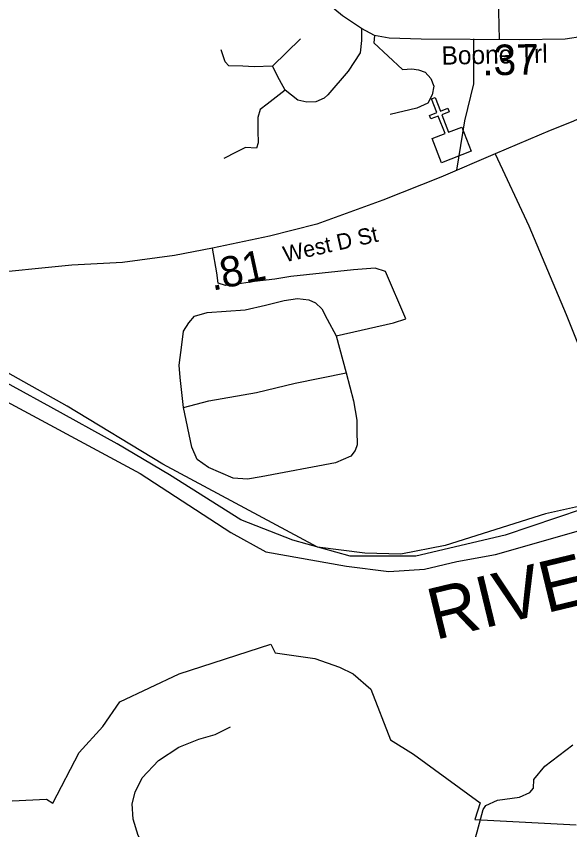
# Model space of a CAD drawing. Extents: x 1248224 to 1454986, y 825081 to 985870.
# Drawn here: x 1359989 to 1362257, y 880196 to 883530 of the extents above; entities that cross this region are included whole.
import ezdxf

# ---------------------------------------------------------------- set-up
doc = ezdxf.new("R2010")
doc.units = 0
for name, color, linetype in [('Exist Boundary Political City Limit New', 7, 'Continuous'), ('Exist Cultural Church CELL', 7, 'Continuous'), ('Exist Hydrographic River Shore', 7, 'Continuous'), ('Exist Hydrographic River Shore Label', 7, 'Continuous'), ('Exist Road Non-System Type 51', 7, 'Continuous'), ('Exist Road Primary US Attributed', 7, 'Continuous'), ('Exist Road Primary US Label', 7, 'Continuous'), ('Exist Road Primary US Mileage Hundredths English Label', 7, 'Continuous'), ('Exist Road Secondary Mileage Hundredths English Label', 7, 'Continuous'), ('Exist Road Secondary Type 51 Attributed', 7, 'Continuous'), ('Exist Road Secondary Type 51 Label', 7, 'Continuous'), ('Map Preparation Boundary City Limit Buffer Line', 7, 'Continuous')]:
    doc.layers.add(name, color=color, linetype=linetype)

msp = doc.modelspace()

# ---------------------------------------------------------------- linework, layer by layer
at = {"layer": 'Exist Boundary Political City Limit New'}
for points in [[(1362308.3, 881509.4), (1361992.2, 881403.6), (1361625.8, 881316.4), (1361357.1, 881316.4), (1361123, 881382.9), (1360909.9, 881465.6), (1360617.7, 881650.6), (1360402.8, 881777.4), (1360130.3, 881927.2), (1359821.2, 882097.3)], [(1359971.8, 880313.8), (1360112.8, 880320.8), (1360138.6, 880304.8), (1360247, 880512.1), (1360344.1, 880618.8), (1360413.5, 880719.6), (1360656.7, 880834.6), (1361032.5, 880956.3), (1361050.2, 880920.2), (1361212.3, 880897.6), (1361313.7, 880861.5), (1361370, 880834.5), (1361442.4, 880772.1), (1361522.4, 880564.2), (1361617.4, 880505.6), (1361889.7, 880306.3), (1361867.7, 880238.2), (1362283.5, 880215.3)]]:
    msp.add_lwpolyline(points, dxfattribs=at)
at = {"layer": 'Exist Cultural Church CELL'}
msp.add_lwpolyline([(1361692.7, 883028.9), (1361745.8, 883049.6), (1361718.3, 883120.6), (1361688.4, 883109), (1361682.7, 883123.9), (1361712.5, 883135.5), (1361690.8, 883191.5), (1361705.7, 883197.3), (1361727.4, 883141.2), (1361757.3, 883152.8), (1361763.1, 883137.9), (1361733.2, 883126.3), (1361760.7, 883055.3), (1361814.5, 883076), (1361852.9, 882976.8), (1361731.1, 882929.6)], close=True, dxfattribs=at)
at = {"layer": 'Exist Hydrographic River Shore'}
for points in [[(1362428.4, 881550.1), (1362156.9, 881490.8), (1361746.6, 881360.1), (1361564.9, 881325.4), (1361417.9, 881329.5), (1361224, 881354), (1360590.1, 881694.8), (1360198.1, 881931.8), (1359896.9, 882100.5)], [(1359859.4, 881998.8), (1360497.2, 881655.6), (1360868.8, 881414.5), (1361011.7, 881334.9), (1361341.6, 881276.6), (1361515.1, 881254.1), (1361662.1, 881264.4), (1361794.8, 881295), (1361952, 881323.6), (1362330.7, 881431.6)]]:
    msp.add_lwpolyline(points, dxfattribs=at)
at = {"layer": 'Exist Road Non-System Type 51'}
msp.add_line((1361969.1, 883435), (1361964, 883660.3), dxfattribs=at)
for points in [[(1361403.9, 883479.3), (1361403.3, 883430.8), (1361398, 883380.1), (1361348.7, 883305.5), (1361266.1, 883208.2), (1361250.1, 883194.9), (1361216.8, 883178.9), (1361179.6, 883177.6), (1361142.3, 883185.6), (1361090.3, 883226.9)], [(1361039.7, 883325.5), (1361154.3, 883437.4)], [(1361456.9, 883451), (1361454.2, 883421.7), (1361571.9, 883312.4), (1361609.4, 883314.1), (1361636.7, 883310.7), (1361664, 883300.5), (1361687.9, 883274.9), (1361699.8, 883244.2), (1361693, 883208.3), (1361675.9, 883174.2), (1361629.9, 883153.7), (1361520.7, 883128.1)], [(1361793.6, 882899.4), (1361827.7, 883100.8), (1361863.5, 883252.7), (1361863.5, 883437)], [(1361039.7, 883325.5), (1360963.8, 883322.8), (1360917.2, 883325.5), (1360860, 883326.8), (1360845.3, 883342.8), (1360829.3, 883392.1)], [(1361090.3, 883226.9), (1361067.7, 883269.5), (1361039.7, 883325.5)], [(1361090.3, 883226.9), (1361017.1, 883169.6), (1360989.1, 883148.3), (1360978.5, 883114.9), (1360978.5, 883060.3), (1360979.8, 883011), (1360973.2, 882989.7), (1360927.9, 882992.3), (1360890.6, 882973.7), (1360840.2, 882947.7)], [(1361951.9, 882966.5), (1362089, 882670.7), (1362242.2, 882308.2), (1362347.2, 882043.9), (1362371.1, 881977.2)], [(1361299.4, 882219.8), (1361535.1, 882273.1), (1361585.7, 882290.4), (1361501.5, 882483.5), (1361460.2, 882496.9), (1361371, 882490.2), (1361113.9, 882463.5), (1361048.7, 882452.9), (1360964.8, 882442.2), (1360894.2, 882431.6), (1360846.3, 882426.2), (1360817, 882435.6), (1360810.3, 882478.2), (1360793.4, 882579.2)], [(1360674.7, 881925.8), (1360660.1, 882049.7), (1360656.1, 882100.4), (1360668.1, 882183), (1360674.7, 882239), (1360696.1, 882273.1), (1360718.8, 882301.1), (1360772, 882315.7), (1360926.5, 882326.4), (1361010.4, 882346.4), (1361086.3, 882365), (1361140.9, 882373), (1361187.5, 882367.7), (1361215.5, 882355.7), (1361240.8, 882330.4), (1361263.4, 882289.1), (1361299.4, 882219.8)], [(1361299.4, 882219.8), (1361340.5, 882068.4)], [(1360674.7, 881925.8), (1360778.6, 881953.8), (1360973, 881988.4), (1361131.5, 882025.7), (1361340.5, 882068.4)], [(1361340.5, 882068.4), (1361371.2, 881953.8), (1361384.5, 881873.8), (1361384.5, 881829.9), (1361385.8, 881773.9), (1361377.8, 881749.9), (1361360.5, 881727.2), (1361296.6, 881699.3), (1360993, 881641.9), (1360937.1, 881632.6), (1360878.5, 881636.6), (1360777.3, 881680.6), (1360730.6, 881712.6), (1360708, 881763.2), (1360674.7, 881925.8)], [(1360601, 879942.5), (1360546.8, 880057.3), (1360488.6, 880172.1), (1360468.1, 880238.6), (1360464, 880301.7), (1360476.3, 880349.3), (1360505, 880408.3), (1360572.2, 880479.7), (1360655.1, 880534.7), (1360737.9, 880566.6), (1360804.4, 880586.3), (1360866.7, 880617.5)], [(1361750, 879508.3), (1361656.3, 879556.1), (1361625, 879581.8), (1361612.2, 879598.4), (1361608.5, 879637), (1361610.3, 879659.1), (1361639.7, 879708.8), (1361739, 879889), (1361830.9, 880025.2), (1361876.9, 880187.1), (1361902.4, 880278.2), (1361913.5, 880294.8), (1361961.3, 880316.9), (1362051.3, 880329.7), (1362093.6, 880348.1), (1362108.3, 880366.5), (1362110.2, 880401.5), (1362154.3, 880456.7), (1362270.1, 880543.1)]]:
    msp.add_lwpolyline(points, dxfattribs=at)
at = {"layer": 'Exist Road Primary US Attributed'}
msp.add_lwpolyline([(1362862.4, 883349.5), (1362693.6, 883277.9), (1362494.7, 883198.7), (1362262.1, 883095.7), (1362177.1, 883062.1), (1361951.9, 882966.5), (1361728.1, 882870.5), (1361490.6, 882776.5), (1361220.4, 882677.5), (1361026.4, 882629.1), (1360793.4, 882579.2), (1360637.2, 882549.9), (1360425, 882520.4), (1360216.9, 882510.5), (1359834.7, 882471.8), (1359610.4, 882428.1), (1359449.7, 882391.2), (1359177.8, 882316.8), (1358972.9, 882237.3), (1358777.1, 882151)], dxfattribs=at)
at = {"layer": 'Exist Road Secondary Type 51 Attributed'}
msp.add_lwpolyline([(1362972.7, 883393.2), (1362932.7, 883445.2), (1362877.6, 883504.9), (1362825.8, 883535.8), (1362771.5, 883551.7), (1362720.2, 883555.2), (1362623.1, 883557), (1362579, 883546.4), (1362515.4, 883526.9), (1362358.2, 883463.3), (1362310.6, 883447.4), (1362238.2, 883436.8), (1362051, 883433.3), (1361648.3, 883436.8), (1361517, 883440.4), (1361456.9, 883451), (1361403.9, 883479.3), (1361326.3, 883532.3), (1361162, 883668.4)], dxfattribs=at)
at = {"layer": 'Map Preparation Boundary City Limit Buffer Line'}
for points in [[(1362308.3, 881509.4), (1361992.2, 881403.6), (1361625.8, 881316.4), (1361357.1, 881316.4), (1361123, 881382.9), (1360909.9, 881465.6), (1360617.7, 881650.6), (1360402.8, 881777.4), (1360130.3, 881927.2), (1359821.2, 882097.3)], [(1359971.8, 880313.8), (1360112.8, 880320.8), (1360138.6, 880304.8), (1360247, 880512.1), (1360344.1, 880618.8), (1360413.5, 880719.6), (1360656.7, 880834.6), (1361032.5, 880956.3), (1361050.2, 880920.2), (1361212.3, 880897.6), (1361313.7, 880861.5), (1361370, 880834.5), (1361442.4, 880772.1), (1361522.4, 880564.2), (1361617.4, 880505.6), (1361889.7, 880306.3), (1361867.7, 880238.2), (1362283.5, 880215.3)]]:
    msp.add_lwpolyline(points, dxfattribs=at)

# ---------------------------------------------------------------- texts
at = {"layer": 'Exist Hydrographic River Shore Label'}
msp.add_text('RIVER', height=210, rotation=13.5811, dxfattribs=at).set_placement((1361705, 880972.8))
at = {"layer": 'Exist Road Primary US Label'}
msp.add_text('West D St', height=65.62, rotation=12.5662, dxfattribs=at).set_placement((1361090.6, 882521.4))
at = {"layer": 'Exist Road Primary US Mileage Hundredths English Label'}
msp.add_text('.81', height=125, rotation=12.2414, dxfattribs=at).set_placement((1360792.8, 882404.3))
at = {"layer": 'Exist Road Secondary Mileage Hundredths English Label'}
msp.add_text('.37', height=125, rotation=1.0819, dxfattribs=at).set_placement((1361899, 883287.4))
at = {"layer": 'Exist Road Secondary Type 51 Label'}
msp.add_text('Boone Trl', height=75, rotation=1.1041, dxfattribs=at).set_placement((1361732.3, 883331.5))

doc.saveas('drawing.dxf')
